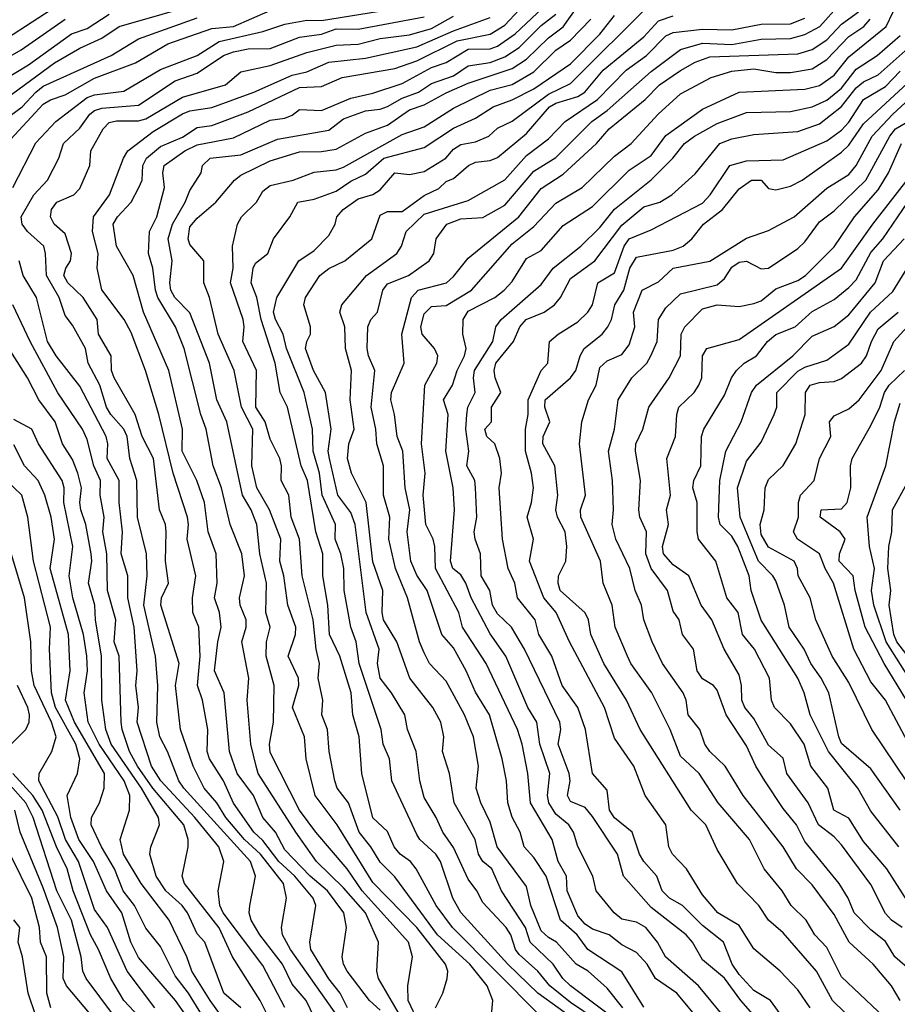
# Model space of a CAD drawing. Header units: metres. Extents: x -51132 to -49532, y -231222 to -229437.
# Tile 408 of 656: x -50300 to -50240, y -230545 to -230477. Entities that reach past the tile are written whole.
import ezdxf

# ---------------------------------------------------------------- set-up
doc = ezdxf.new("R2010")
doc.units = ezdxf.units.M
for name, color, linetype in [('CONTOUR_HALF', 8, 'Continuous'), ('CONTOUR_INDEX', 1, 'Continuous'), ('CONTOUR_INTER', 3, 'Continuous')]:
    doc.layers.add(name, color=color, linetype=linetype)

msp = doc.modelspace()

# ---------------------------------------------------------------- linework, layer by layer
at = {"layer": 'CONTOUR_HALF'}
for points, elevation in [([(-50301.08, -230482.655), (-50297.806, -230480.259), (-50296.08, -230479.251), (-50294.58, -230478.559), (-50293.387, -230477.759), (-50284.58, -230475.228)], 41.5), ([(-50273.945, -230545.759), (-50275.698, -230542.759), (-50275.812, -230542.259), (-50275.685, -230540.259), (-50276.571, -230538.259), (-50278.08, -230536.565), (-50279.922, -230534.759), (-50281.347, -230532.759), (-50283.907, -230528.759), (-50284.054, -230528.259), (-50284.406, -230526.759), (-50284.649, -230523.759), (-50284.548, -230522.259), (-50285.024, -230519.759), (-50284.727, -230518.759), (-50284.735, -230518.259), (-50285.129, -230517.259), (-50285.183, -230516.759), (-50284.835, -230515.259), (-50285.031, -230513.759), (-50285.811, -230511.759), (-50286.401, -230509.259), (-50286.978, -230507.759), (-50287.454, -230505.259), (-50287.822, -230504.259), (-50288.962, -230499.759), (-50289.559, -230498.259), (-50290.746, -230496.259), (-50290.921, -230495.759), (-50291.089, -230494.259), (-50291.403, -230493.259), (-50291.316, -230491.759), (-50290.834, -230490.759), (-50290.304, -230488.759), (-50290.416, -230487.759), (-50290.323, -230487.259), (-50288.923, -230486.259), (-50288.08, -230485.836), (-50285.58, -230485.373), (-50283.08, -230484.17), (-50282.08, -230484.025), (-50281.58, -230483.824), (-50281.08, -230483.434), (-50279.58, -230483.509), (-50277.58, -230482.657), (-50276.08, -230482.312), (-50274.08, -230481.649), (-50272.08, -230480.572), (-50271.08, -230480.238), (-50269.58, -230479.32), (-50268.08, -230479.301), (-50267.58, -230479.114), (-50266.372, -230478.259), (-50263.718, -230475.759)], 45.5), ([(-50259.01, -230544.759), (-50260.08, -230543.409), (-50261.382, -230542.259), (-50262.192, -230541.759), (-50263.535, -230540.259), (-50264.08, -230539.957), (-50264.58, -230539.488), (-50265.294, -230537.759), (-50265.58, -230536.458), (-50267.591, -230533.759), (-50268.08, -230532.071), (-50268.706, -230530.759), (-50269.028, -230529.759), (-50268.875, -230528.259), (-50269.214, -230526.259), (-50269.813, -230524.759), (-50271.08, -230522.454), (-50272.213, -230521.259), (-50272.58, -230520.515), (-50272.9, -230519.759), (-50273.704, -230516.759), (-50274.538, -230514.759), (-50274.991, -230512.759), (-50274.927, -230511.259), (-50275.354, -230509.759), (-50275.357, -230507.759), (-50275.813, -230506.259), (-50275.88, -230505.259), (-50276.187, -230503.759), (-50275.947, -230501.259), (-50276.385, -230500.259), (-50276.469, -230499.759), (-50276.432, -230498.259), (-50276.205, -230497.759), (-50275.753, -230497.259), (-50275.406, -230495.759), (-50275.08, -230495.336), (-50273.641, -230494.759), (-50272.236, -230493.759), (-50271.921, -230493.259), (-50271.75, -230492.259), (-50271.02, -230491.259), (-50270.08, -230490.887), (-50268.58, -230490.802), (-50267.08, -230489.954), (-50265.08, -230487.655), (-50263.58, -230486.713), (-50261.14, -230484.259), (-50260.08, -230483.507), (-50257.08, -230480.839), (-50255.08, -230479.333), (-50253.58, -230478.897), (-50251.58, -230478.989), (-50249.58, -230478.639), (-50247.58, -230478.585), (-50246.58, -230478.32), (-50245.569, -230477.759), (-50244.225, -230476.259)], 49.5), ([(-50301.07, -230485.759), (-50298.58, -230483.072), (-50298.08, -230482.768), (-50297.08, -230482.426), (-50295.08, -230481.291), (-50292.287, -230480.259), (-50290.08, -230478.964), (-50287.08, -230477.914), (-50285.58, -230477.763), (-50283.08, -230476.678)], 42.5), ([(-50271.797, -230544.759), (-50271.294, -230543.759), (-50270.995, -230542.759), (-50270.952, -230542.259), (-50271.116, -230541.759), (-50273.08, -230539.274), (-50276.08, -230536.204), (-50278.518, -230532.259), (-50280.008, -230530.259), (-50280.632, -230527.759), (-50280.74, -230526.259), (-50281.573, -230524.259), (-50281.128, -230522.759), (-50281.155, -230522.259), (-50281.861, -230520.759), (-50281.353, -230519.259), (-50281.344, -230518.759), (-50281.893, -230517.259), (-50282.158, -230515.259), (-50282.433, -230514.259), (-50282.352, -230512.759), (-50283.133, -230510.759), (-50284.002, -230509.259), (-50284.335, -230507.759), (-50284.273, -230505.259), (-50285.047, -230503.759), (-50285.541, -230501.259), (-50286.637, -230498.759), (-50287.23, -230496.259), (-50287.618, -230495.259), (-50287.607, -230493.759), (-50288.58, -230492.638), (-50288.691, -230492.259), (-50288.58, -230491.434), (-50288.08, -230490.854), (-50286.79, -230489.759), (-50285.53, -230488.259), (-50285.08, -230487.91), (-50283.08, -230486.949), (-50281.08, -230486.315), (-50279.58, -230486.306), (-50278.58, -230486.135), (-50276.58, -230485.059), (-50275.08, -230484.509), (-50273.58, -230483.45), (-50272.58, -230483.109), (-50271.08, -230482.302), (-50269.58, -230481.647), (-50266.58, -230480.645), (-50265.58, -230479.995), (-50264.08, -230478.545), (-50263.08, -230477.8), (-50262.08, -230476.387)], 46.5), ([(-50302.08, -230480.49), (-50300.08, -230479.356), (-50297.08, -230477.272)], 40.5), ([(-50280.08, -230545.379), (-50280.628, -230544.259), (-50281.58, -230543.13), (-50282.247, -230541.759), (-50283.789, -230539.759), (-50284.386, -230538.759), (-50284.514, -230538.259), (-50284.467, -230537.759), (-50284.093, -230535.759), (-50284.427, -230534.759), (-50288.991, -230529.759), (-50289.327, -230529.259), (-50290.093, -230527.259), (-50290.621, -230526.259), (-50290.815, -230525.259), (-50290.749, -230522.759), (-50290.92, -230520.759), (-50291.706, -230517.259), (-50291.494, -230515.259), (-50291.525, -230513.759), (-50292.139, -230511.259), (-50292.196, -230508.759), (-50292.668, -230507.259), (-50292.845, -230505.759), (-50293.08, -230505.243), (-50293.97, -230504.259), (-50294.265, -230503.759), (-50294.717, -230502.259), (-50295.508, -230500.759), (-50295.694, -230499.759), (-50296.58, -230498.144), (-50297.08, -230497.496), (-50297.487, -230496.259), (-50298.358, -230494.759), (-50298.415, -230493.259), (-50298.545, -230492.759), (-50299.647, -230491.759), (-50300.017, -230491.259), (-50300.094, -230490.759), (-50299.231, -230489.259), (-50298.283, -230488.259), (-50297.518, -230486.759), (-50297.196, -230485.759), (-50296.08, -230484.706), (-50295.402, -230483.759), (-50295.08, -230483.514), (-50294.58, -230483.354), (-50292.08, -230483.133), (-50289.58, -230481.475), (-50288.08, -230480.953), (-50286.284, -230479.759), (-50285.58, -230479.49), (-50284.58, -230479.299), (-50283.08, -230479.273), (-50281.08, -230478.506), (-50279.58, -230478.304), (-50278.58, -230477.929), (-50277.08, -230477.948), (-50272.58, -230477.114)], 43.5), ([(-50277.814, -230544.759), (-50278.302, -230543.759), (-50279.08, -230542.779), (-50280.319, -230540.759), (-50280.37, -230540.259), (-50279.982, -230537.759), (-50280.142, -230537.259), (-50281.405, -230535.759), (-50282.493, -230534.759), (-50283.58, -230533.333), (-50284.207, -230532.759), (-50285.58, -230530.777), (-50286.27, -230529.259), (-50287.231, -230527.759), (-50287.384, -230527.259), (-50287.347, -230525.759), (-50287.699, -230523.759), (-50288.045, -230522.759), (-50287.855, -230520.759), (-50287.947, -230518.759), (-50288.375, -230517.759), (-50288.384, -230516.759), (-50288.168, -230515.259), (-50288.76, -230512.759), (-50288.66, -230511.759), (-50288.733, -230511.259), (-50289.707, -230508.259), (-50290.694, -230504.259), (-50291.59, -230501.259), (-50292.58, -230498.652), (-50293.059, -230497.759), (-50294.58, -230495.736), (-50294.908, -230494.259), (-50294.839, -230493.259), (-50295.222, -230491.759), (-50295.148, -230490.759), (-50294.05, -230489.259), (-50293.1, -230486.759), (-50292.796, -230486.259), (-50291.08, -230484.941), (-50289.08, -230483.724), (-50288.58, -230483.52), (-50287.08, -230483.302), (-50284.196, -230482.259), (-50281.58, -230481.082), (-50280.58, -230480.875), (-50279.08, -230480.206), (-50276.58, -230479.937), (-50273.08, -230479.161), (-50270.58, -230478.059), (-50268.08, -230477.156)], 44.5), ([(-50264.7, -230545.259), (-50270.651, -230539.259), (-50271.759, -230537.759), (-50273.126, -230535.259), (-50273.518, -230534.759), (-50274.209, -230534.259), (-50274.62, -230533.759), (-50275.08, -230532.725), (-50276.08, -230531.788), (-50276.84, -230528.759), (-50277.021, -230526.259), (-50277.455, -230524.759), (-50277.561, -230523.259), (-50278.331, -230520.759), (-50279.038, -230519.259), (-50279.154, -230517.259), (-50279.489, -230515.259), (-50279.49, -230513.759), (-50279.968, -230512.259), (-50280.538, -230508.759), (-50280.977, -230507.759), (-50281.906, -230503.759), (-50282.414, -230502.759), (-50282.741, -230500.759), (-50283.71, -230497.759), (-50283.99, -230496.259), (-50284.387, -230495.259), (-50284.259, -230494.259), (-50284.08, -230493.923), (-50283.243, -230493.259), (-50282.864, -230492.259), (-50281.737, -230490.759), (-50281.203, -230489.759), (-50280.08, -230489.558), (-50278.58, -230489.004), (-50277.58, -230488.319), (-50276.58, -230487.855), (-50275.33, -230486.759), (-50272.58, -230486.032), (-50270.58, -230484.702), (-50269.08, -230484.025), (-50267.858, -230483.259), (-50266.58, -230482.786), (-50265.08, -230482.013), (-50262.58, -230480.316), (-50260.58, -230478.285), (-50259.58, -230477.018)], 47.5), ([(-50259.08, -230546.749), (-50262.58, -230544.379), (-50263.998, -230543.259), (-50264.818, -230542.259), (-50266.08, -230541.107), (-50266.351, -230540.759), (-50266.659, -230539.759), (-50266.985, -230539.259), (-50268.58, -230537.557), (-50268.978, -230536.759), (-50269.58, -230535.968), (-50270.58, -230533.812), (-50271.308, -230532.759), (-50271.747, -230531.759), (-50272.58, -230530.39), (-50272.87, -230529.259), (-50273.115, -230527.259), (-50273.709, -230525.759), (-50273.893, -230524.759), (-50274.81, -230523.259), (-50275.584, -230522.259), (-50275.769, -230521.259), (-50275.654, -230520.259), (-50276.527, -230517.759), (-50277.278, -230511.759), (-50277.58, -230510.941), (-50278.475, -230509.759), (-50279.048, -230507.259), (-50279.127, -230506.759), (-50278.918, -230505.259), (-50279.3, -230502.759), (-50280.132, -230501.259), (-50280.666, -230499.759), (-50280.591, -230499.259), (-50280.343, -230498.759), (-50280.329, -230498.259), (-50280.794, -230496.759), (-50280.681, -230496.259), (-50279.693, -230494.759), (-50279.08, -230494.292), (-50277.994, -230493.759), (-50276.151, -230492.259), (-50275.58, -230490.644), (-50275.08, -230490.398), (-50274.08, -230490.395), (-50272.58, -230489.299), (-50271.58, -230488.833), (-50271.08, -230488.338), (-50270.58, -230488.144), (-50269.55, -230487.259), (-50269.08, -230487.038), (-50268.08, -230486.909), (-50267.58, -230486.72), (-50265.58, -230485.066), (-50264.023, -230483.259), (-50263.58, -230483.004), (-50262.08, -230482.545), (-50261.607, -230482.259), (-50260.354, -230480.759), (-50257.58, -230478.47), (-50256.58, -230477.378), (-50255.58, -230477.044)], 48.5), ([(-50253.673, -230545.759), (-50255.329, -230543.759), (-50256.779, -230542.759), (-50257.364, -230541.759), (-50258.08, -230540.973), (-50259.08, -230540.44), (-50259.953, -230539.759), (-50261.08, -230539.371), (-50261.58, -230539.035), (-50262.08, -230538.474), (-50262.819, -230536.759), (-50262.865, -230535.759), (-50263.42, -230534.759), (-50263.835, -230533.259), (-50265.306, -230530.759), (-50265.508, -230528.759), (-50265.894, -230526.759), (-50266.214, -230525.759), (-50268.343, -230521.259), (-50269.961, -230518.759), (-50270.202, -230517.759), (-50271.812, -230514.759), (-50271.839, -230513.259), (-50271.959, -230512.759), (-50272.464, -230511.759), (-50272.635, -230509.759), (-50272.513, -230508.259), (-50272.766, -230506.259), (-50272.519, -230502.259), (-50271.714, -230500.759), (-50271.653, -230500.259), (-50271.87, -230499.759), (-50272.716, -230498.759), (-50272.805, -230498.259), (-50272.58, -230497.387), (-50272.08, -230496.876), (-50271.08, -230496.812), (-50269.348, -230495.759), (-50266.58, -230492.595), (-50265.08, -230491.416), (-50263.58, -230489.82), (-50261.787, -230488.759), (-50259.58, -230486.615), (-50258.449, -230485.759), (-50256.592, -230483.759), (-50255.08, -230482.372), (-50252.993, -230481.259), (-50251.58, -230480.807), (-50250.08, -230480.648), (-50248.58, -230480.905), (-50247.58, -230480.919), (-50246.08, -230480.651), (-50245.08, -230480.029), (-50243.58, -230478.447), (-50242.57, -230477.759), (-50242.12, -230477.259)], 50.5), ([(-50249.643, -230545.759), (-50250.954, -230544.259), (-50252.08, -230542.723), (-50253.58, -230541.473), (-50254.265, -230540.259), (-50254.694, -230539.759), (-50257.08, -230537.9), (-50258.965, -230535.759), (-50259.387, -230534.259), (-50261.08, -230531.701), (-50261.58, -230531.074), (-50262.58, -230530.672), (-50262.799, -230530.259), (-50262.605, -230529.259), (-50262.683, -230528.759), (-50263.419, -230526.759), (-50263.255, -230525.759), (-50263.325, -230525.259), (-50265.735, -230520.259), (-50266.606, -230518.759), (-50267.58, -230517.854), (-50267.907, -230517.259), (-50268.098, -230516.259), (-50268.677, -230515.259), (-50268.735, -230513.759), (-50269.104, -230512.759), (-50269.157, -230512.259), (-50268.984, -230511.259), (-50269.062, -230509.259), (-50269.116, -230508.759), (-50269.658, -230507.759), (-50269.529, -230506.759), (-50269.742, -230505.259), (-50269.669, -230504.259), (-50269.603, -230503.759), (-50269.104, -230502.759), (-50269.215, -230501.759), (-50269.143, -230501.259), (-50267.888, -230499.259), (-50267.677, -230498.259), (-50267.318, -230497.759), (-50264.58, -230495.389), (-50263.766, -230494.259), (-50261.884, -230492.759), (-50260.58, -230491.479), (-50259.58, -230490.241), (-50257.08, -230488.234), (-50255.603, -230486.759), (-50254.802, -230485.759), (-50254.114, -230485.259), (-50252.58, -230484.392), (-50250.58, -230483.649), (-50247.58, -230483.574), (-50246.08, -230483.252), (-50245.08, -230482.808), (-50244.08, -230481.972), (-50243.08, -230480.692), (-50241.656, -230479.759), (-50240.08, -230478.381)], 51.5), ([(-50246.237, -230544.759), (-50247.08, -230543.528), (-50248.286, -230542.259), (-50250.08, -230540.732), (-50251.08, -230539.127), (-50252.526, -230538.259), (-50253.58, -230537.029), (-50254.674, -230535.259), (-50255.623, -230534.259), (-50255.874, -230533.759), (-50256.085, -230532.259), (-50257.501, -230530.259), (-50258.26, -230528.259), (-50259.58, -230526.338), (-50260.276, -230524.259), (-50262.648, -230519.759), (-50263.566, -230517.759), (-50264.396, -230516.759), (-50265.393, -230514.259), (-50265.103, -230512.759), (-50265.548, -230511.259), (-50265.25, -230510.259), (-50265.122, -230509.259), (-50265.247, -230508.259), (-50265.664, -230506.759), (-50265.661, -230505.259), (-50265.472, -230504.259), (-50265.47, -230503.259), (-50264.58, -230501.259), (-50264.138, -230500.759), (-50264.011, -230499.259), (-50263.436, -230498.759), (-50262.08, -230497.936), (-50261.401, -230497.259), (-50261.089, -230496.759), (-50260.722, -230495.259), (-50259.58, -230494.575), (-50258.932, -230492.759), (-50258.58, -230492.272), (-50257.08, -230491.642), (-50253.58, -230489.828), (-50253.053, -230489.259), (-50251.706, -230487.259), (-50250.58, -230486.946), (-50248.08, -230486.868), (-50245.08, -230485.584), (-50244.08, -230484.846), (-50243.58, -230484.298), (-50242.576, -230482.759), (-50241.08, -230481.875), (-50240.08, -230480.818)], 52.5), ([(-50239.08, -230547.356), (-50244.08, -230542.644), (-50245.08, -230540.623), (-50245.915, -230539.759), (-50246.498, -230538.759), (-50247.535, -230537.759), (-50248.146, -230536.759), (-50249.365, -230535.259), (-50250.364, -230533.259), (-50252.506, -230530.759), (-50253.802, -230528.759), (-50255.08, -230527.567), (-50255.783, -230525.759), (-50257.032, -230523.259), (-50258.475, -230521.259), (-50258.7, -230520.759), (-50259.531, -230518.759), (-50259.754, -230517.259), (-50260.357, -230515.759), (-50260.538, -230514.259), (-50261.884, -230511.259), (-50261.907, -230510.759), (-50261.566, -230509.759), (-50261.983, -230506.259), (-50261.818, -230504.759), (-50261.361, -230503.259), (-50260.832, -230502.259), (-50260.58, -230501.048), (-50260.08, -230500.583), (-50259.08, -230500.162), (-50258.58, -230499.508), (-50258.198, -230498.259), (-50258.277, -230497.259), (-50257.687, -230495.759), (-50256.58, -230495.189), (-50255.58, -230494.275), (-50253.08, -230493.787), (-50250.58, -230492.207), (-50249.08, -230491.69), (-50247.317, -230490.759), (-50245.08, -230488.814), (-50243.58, -230487.866), (-50243.078, -230487.259), (-50241.998, -230485.259), (-50240.58, -230483.755), (-50238.58, -230481.915)], 53.5), ([(-50239.08, -230542.445), (-50240.453, -230541.259), (-50241.08, -230540.212), (-50242.08, -230539.43), (-50243.228, -230538.259), (-50243.636, -230537.259), (-50244.254, -230536.259), (-50246.58, -230533.4), (-50247.162, -230532.259), (-50248.08, -230531.144), (-50249.331, -230529.259), (-50249.944, -230528.259), (-50250.58, -230526.869), (-50251.965, -230524.759), (-50252.58, -230523.074), (-50252.821, -230522.759), (-50253.58, -230522.29), (-50253.947, -230521.759), (-50254.181, -230520.259), (-50254.939, -230519.259), (-50255.162, -230518.259), (-50255.58, -230517.686), (-50255.957, -230516.259), (-50257.077, -230514.759), (-50257.455, -230513.759), (-50257.406, -230512.259), (-50257.852, -230511.259), (-50257.914, -230510.759), (-50257.819, -230508.759), (-50258.159, -230506.759), (-50258.119, -230506.259), (-50257.644, -230505.259), (-50257.238, -230503.759), (-50255.861, -230501.759), (-50255.087, -230500.259), (-50255.037, -230498.759), (-50254.772, -230498.259), (-50253.58, -230497.047), (-50252.58, -230496.766), (-50251.08, -230496.891), (-50250.08, -230496.681), (-50249.58, -230496.503), (-50248.58, -230495.675), (-50247.08, -230495.105), (-50246.552, -230494.759), (-50244.58, -230492.811), (-50243.191, -230490.759), (-50241.58, -230488.921), (-50240.875, -230487.759), (-50239.996, -230485.759)], 54.5), ([(-50239.58, -230537.479), (-50240.999, -230535.259), (-50242.58, -230533.402), (-50243.58, -230531.807), (-50244.608, -230531.259), (-50245.023, -230529.759), (-50246.171, -230528.259), (-50246.635, -230526.759), (-50247.58, -230525.368), (-50248.664, -230524.259), (-50248.862, -230523.759), (-50249.011, -230522.259), (-50250.017, -230520.259), (-50250.849, -230519.259), (-50251.152, -230517.759), (-50251.921, -230516.759), (-50252.673, -230514.259), (-50253.845, -230512.759), (-50253.946, -230512.259), (-50253.935, -230510.259), (-50254.24, -230509.259), (-50254.164, -230508.759), (-50253.701, -230507.759), (-50253.647, -230505.759), (-50253.482, -230505.259), (-50252.08, -230502.944), (-50251.603, -230501.759), (-50251.264, -230501.259), (-50250.741, -230500.759), (-50249.898, -230500.259), (-50249.142, -230499.259), (-50248.58, -230498.783), (-50247.247, -230498.259), (-50246.08, -230497.212), (-50244.58, -230496.413), (-50243.58, -230495.579), (-50243.08, -230495.054), (-50242.08, -230493.2), (-50241.27, -230492.259), (-50239.568, -230489.759)], 55.5), ([(-50240.073, -230531.259), (-50242.08, -230528.447), (-50244.08, -230526.71), (-50244.278, -230526.259), (-50244.954, -230523.259), (-50245.466, -230522.259), (-50246.178, -230521.259), (-50246.646, -230520.259), (-50247.659, -230518.759), (-50247.983, -230517.259), (-50248.58, -230515.612), (-50248.772, -230515.259), (-50249.755, -230514.259), (-50251.007, -230511.259), (-50251.194, -230509.259), (-50250.58, -230507.44), (-50249.58, -230506.141), (-50248.684, -230504.259), (-50248.493, -230503.759), (-50248.508, -230502.759), (-50247.08, -230501.297), (-50246.58, -230501.013), (-50245.08, -230500.545), (-50243.58, -230499.456), (-50242.106, -230497.259), (-50240.58, -230495.857), (-50239.08, -230493.418)], 56.5), ([(-50283.021, -230545.759), (-50283.774, -230544.259), (-50285.661, -230541.259), (-50286.58, -230539.289), (-50288.931, -230536.259), (-50289.106, -230535.759), (-50288.684, -230533.759), (-50288.683, -230533.259), (-50288.975, -230532.259), (-50291.091, -230529.759), (-50292.155, -230528.259), (-50292.698, -230527.259), (-50293.197, -230525.759), (-50293.251, -230525.259), (-50293.403, -230520.759), (-50293.728, -230519.759), (-50293.634, -230518.259), (-50294.181, -230516.259), (-50294.226, -230513.759), (-50294.501, -230512.259), (-50294.412, -230511.259), (-50294.697, -230509.759), (-50294.665, -230508.759), (-50295.114, -230507.759), (-50295.58, -230505.969), (-50295.902, -230505.259), (-50297.58, -230502.777), (-50299.477, -230499.259), (-50300.651, -230496.759)], 42.5), ([(-50239.58, -230526.574), (-50241.08, -230523.759), (-50242.08, -230522.493), (-50243.256, -230520.259), (-50244.638, -230515.759), (-50245.204, -230514.759), (-50245.58, -230513.762), (-50247.1, -230512.759), (-50247.371, -230512.259), (-50247.021, -230511.259), (-50247.034, -230510.259), (-50246.879, -230509.759), (-50245.964, -230508.759), (-50245.579, -230507.259), (-50244.818, -230505.759), (-50244.918, -230504.759), (-50244.58, -230504.347), (-50243.58, -230503.862), (-50242.886, -230503.259), (-50241.372, -230501.259), (-50240.51, -230499.259), (-50239.152, -230497.759)], 57.5), ([(-50239.08, -230522.87), (-50241.05, -230519.759), (-50241.89, -230517.259), (-50242.036, -230516.259), (-50241.839, -230514.759), (-50242.174, -230513.259), (-50242.343, -230511.259), (-50241.071, -230507.759), (-50240.462, -230504.759), (-50240.08, -230503.482)], 58.5), ([(-50286.08, -230545.792), (-50287.193, -230544.259), (-50288.43, -230542.259), (-50288.766, -230541.259), (-50289.992, -230538.759), (-50291.894, -230536.259), (-50293.103, -230534.259), (-50293.32, -230533.259), (-50292.698, -230531.259), (-50292.668, -230530.259), (-50293.049, -230529.259), (-50294.761, -230526.759), (-50295.513, -230525.259), (-50295.777, -230523.259), (-50295.561, -230521.759), (-50295.6, -230520.759), (-50295.84, -230519.259), (-50296.551, -230516.759), (-50296.811, -230515.259), (-50296.555, -230513.259), (-50297.164, -230510.259), (-50297.153, -230509.259), (-50297.285, -230508.759), (-50298.91, -230506.259), (-50299.353, -230505.259), (-50300.58, -230504.587)], 41.5), ([(-50288.134, -230546.259), (-50289.539, -230544.259), (-50292.08, -230541.31), (-50292.594, -230540.259), (-50293.206, -230538.259), (-50294.259, -230536.759), (-50295.146, -230534.759), (-50296.15, -230533.259), (-50296.684, -230531.759), (-50296.938, -230530.259), (-50296.24, -230528.759), (-50296.073, -230527.759), (-50296.363, -230526.759), (-50297.736, -230524.259), (-50298.023, -230523.259), (-50298.149, -230520.259), (-50298.076, -230518.759), (-50299.249, -230514.259), (-50299.626, -230511.259), (-50300.043, -230509.759), (-50301.08, -230508.761)], 40.5), ([(-50300.774, -230526.759), (-50299.768, -230525.759), (-50299.53, -230525.259), (-50299.519, -230524.759), (-50299.625, -230524.259), (-50300.331, -230522.759)], 39.5), ([(-50291.674, -230545.759), (-50293.08, -230544.249), (-50293.966, -230542.759), (-50294.796, -230540.759), (-50295.352, -230539.759), (-50296.529, -230536.759), (-50296.94, -230535.259), (-50297.681, -230533.759), (-50298.643, -230531.259), (-50299.284, -230530.259), (-50300.665, -230528.759)], 39.5), ([(-50294.58, -230546.108), (-50296.988, -230543.259), (-50297.212, -230542.759), (-50297.176, -230541.259), (-50297.615, -230539.259), (-50298.58, -230536.564), (-50300.164, -230532.759), (-50300.523, -230531.259)], 38.5), ([(-50299.08, -230545.292), (-50299.607, -230543.759), (-50299.998, -230541.259), (-50300.284, -230540.259), (-50300.178, -230539.259), (-50300.58, -230538.733)], 37.5)]:
    msp.add_lwpolyline(points, dxfattribs=dict(at, elevation=elevation))
at = {"layer": 'CONTOUR_INDEX'}
for points, elevation in [([(-50301.08, -230478.586), (-50297.58, -230476.307)], 40), ([(-50275.58, -230544.906), (-50276.306, -230544.259), (-50277.827, -230542.259), (-50278.088, -230541.759), (-50278.168, -230541.259), (-50277.886, -230539.259), (-50278.069, -230538.259), (-50279.163, -230536.759), (-50280.355, -230535.759), (-50282.08, -230533.967), (-50282.724, -230532.759), (-50283.578, -230531.759), (-50284.216, -230530.259), (-50285.338, -230528.759), (-50285.869, -230527.259), (-50286.223, -230523.259), (-50286.889, -230521.759), (-50286.664, -230519.759), (-50286.425, -230518.759), (-50286.556, -230517.759), (-50286.888, -230516.759), (-50286.703, -230515.759), (-50286.77, -230513.759), (-50287.313, -230512.259), (-50287.575, -230510.259), (-50288.084, -230508.759), (-50289.105, -230506.759), (-50289.072, -230505.259), (-50290.003, -230501.259), (-50291.728, -230497.259), (-50292.441, -230494.759), (-50293.574, -230492.759), (-50293.811, -230491.259), (-50293.511, -230490.759), (-50292.584, -230489.759), (-50292.05, -230488.759), (-50291.836, -230488.259), (-50291.771, -230487.259), (-50291.52, -230486.759), (-50290.58, -230485.952), (-50289.08, -230485.331), (-50288.08, -230484.656), (-50287.08, -230484.516), (-50284.58, -230483.588), (-50281.08, -230481.941), (-50279.58, -230481.871), (-50278.17, -230481.259), (-50274.58, -230480.643), (-50273.08, -230480.12), (-50270.317, -230478.759), (-50268.08, -230478.299), (-50267.08, -230477.675), (-50266.08, -230476.632)], 45), ([(-50257.58, -230544.7), (-50259.08, -230542.285), (-50261.407, -230540.759), (-50262.123, -230539.759), (-50263.266, -230538.759), (-50264.239, -230535.759), (-50265.08, -230534.482), (-50265.752, -230533.759), (-50266.033, -230532.759), (-50266.58, -230531.741), (-50266.855, -230530.759), (-50266.964, -230529.259), (-50267.248, -230527.759), (-50268.114, -230524.759), (-50269.08, -230523.209), (-50269.706, -230521.759), (-50270.58, -230520.18), (-50271.365, -230519.259), (-50272.371, -230516.259), (-50273.08, -230515.216), (-50273.492, -230514.259), (-50273.737, -230512.259), (-50273.552, -230510.759), (-50273.875, -230509.259), (-50274.023, -230506.759), (-50274.414, -230505.759), (-50274.593, -230504.259), (-50274.85, -230503.259), (-50274.802, -230502.759), (-50273.938, -230500.759), (-50274.09, -230498.759), (-50273.434, -230496.259), (-50272.994, -230495.759), (-50271.054, -230495.259), (-50270.58, -230494.841), (-50269.58, -230493.575), (-50266.124, -230490.759), (-50264.58, -230488.818), (-50263.08, -230487.847), (-50260.811, -230485.759), (-50259.939, -230484.759), (-50257.479, -230482.759), (-50256.508, -230481.759), (-50255.08, -230480.765), (-50254.08, -230480.197), (-50253.08, -230479.833), (-50247.08, -230479.643), (-50246.08, -230479.337), (-50245.08, -230478.681), (-50244.08, -230477.614), (-50242.929, -230476.759)], 50), ([(-50239.957, -230539.259), (-50240.681, -230538.759), (-50241.08, -230538.301), (-50242.08, -230536.342), (-50244.08, -230533.621), (-50244.58, -230533.073), (-50245.669, -230532.259), (-50246.363, -230530.759), (-50247.828, -230528.759), (-50248.08, -230527.716), (-50249.08, -230526.819), (-50250.08, -230525.003), (-50250.681, -230524.259), (-50250.9, -230523.759), (-50250.906, -230522.759), (-50251.08, -230522.011), (-50252.094, -230520.259), (-50252.936, -230518.259), (-50253.668, -230517.259), (-50254.52, -230515.259), (-50255.58, -230514.515), (-50256.232, -230513.759), (-50256.3, -230513.259), (-50255.899, -230511.759), (-50256.037, -230510.759), (-50255.768, -230509.759), (-50256.002, -230507.259), (-50255.429, -230505.759), (-50255.337, -230504.259), (-50255.182, -230503.759), (-50254.14, -230502.759), (-50253.821, -230502.259), (-50253.621, -230501.759), (-50253.581, -230500.259), (-50253.281, -230499.759), (-50251.08, -230499.139), (-50244.08, -230494.259), (-50241.959, -230491.259), (-50239.218, -230487.759)], 55), ([(-50290.962, -230544.759), (-50292.852, -230542.259), (-50294.2, -230539.259), (-50295.08, -230538.049), (-50296.173, -230534.759), (-50297.049, -230533.259), (-50297.58, -230531.713), (-50298.882, -230529.259), (-50298.862, -230528.759), (-50297.987, -230527.259), (-50297.694, -230526.259), (-50298.015, -230525.259), (-50299.207, -230522.759), (-50299.382, -230521.759), (-50299.43, -230519.759), (-50299.853, -230516.759), (-50301.673, -230510.759)], 40)]:
    msp.add_lwpolyline(points, dxfattribs=dict(at, elevation=elevation))
at = {"layer": 'CONTOUR_INTER'}
for points, elevation in [([(-50262.035, -230545.759), (-50264.821, -230543.759), (-50266.859, -230541.759), (-50270.08, -230538.233), (-50270.627, -230537.259), (-50271.457, -230534.759), (-50271.781, -230534.259), (-50272.868, -230533.259), (-50273.08, -230532.926), (-50274.79, -230529.259), (-50274.947, -230527.759), (-50275.377, -230526.759), (-50275.516, -230525.759), (-50277.02, -230521.259), (-50277.214, -230519.759), (-50277.59, -230518.759), (-50278.036, -230516.259), (-50278.049, -230514.759), (-50278.262, -230513.759), (-50278.641, -230512.759), (-50278.638, -230511.759), (-50279.541, -230509.759), (-50279.719, -230508.259), (-50280.153, -230506.759), (-50280.193, -230505.259), (-50280.762, -230502.759), (-50281.975, -230499.759), (-50282.194, -230498.759), (-50282.733, -230497.759), (-50282.87, -230497.259), (-50282.63, -230496.259), (-50281.14, -230493.759), (-50280.08, -230493.064), (-50279.08, -230492.032), (-50278.657, -230491.259), (-50278.544, -230490.759), (-50278.096, -230490.259), (-50277.08, -230489.538), (-50276.08, -230489.237), (-50275.58, -230488.925), (-50274.58, -230487.761), (-50273.58, -230487.875), (-50272.58, -230487.677), (-50271.087, -230486.759), (-50270.58, -230486.153), (-50270.08, -230485.819), (-50269.08, -230485.639), (-50268.151, -230485.259), (-50267.58, -230484.716), (-50266.58, -230484.228), (-50264.08, -230482.378), (-50262.58, -230481.663), (-50257.08, -230476.186)], 48), ([(-50301.08, -230481.294), (-50299.58, -230480.393), (-50296.639, -230478.259), (-50295.58, -230477.905), (-50294.08, -230476.931)], 41), ([(-50300.66, -230488.759), (-50299.08, -230485.717), (-50297.715, -230484.259), (-50295.58, -230482.614), (-50295.08, -230482.424), (-50293.08, -230482.182), (-50290.58, -230480.71), (-50288.066, -230479.759), (-50286.58, -230478.785), (-50283.58, -230478.113), (-50282.08, -230477.6), (-50280.58, -230477.338), (-50279.58, -230477.37), (-50273.08, -230476.317)], 43), ([(-50272.969, -230545.759), (-50273.66, -230544.259), (-50273.688, -230543.259), (-50273.379, -230541.259), (-50273.64, -230540.259), (-50276.803, -230536.759), (-50277.829, -230535.259), (-50279.962, -230532.759), (-50281.08, -230531.253), (-50283.08, -230527.324), (-50283.14, -230526.759), (-50282.869, -230525.259), (-50282.813, -230522.759), (-50283.353, -230520.759), (-50283.345, -230519.759), (-50283.083, -230518.759), (-50283.391, -230517.759), (-50283.347, -230515.759), (-50283.794, -230513.759), (-50283.989, -230511.759), (-50284.374, -230510.759), (-50284.983, -230509.759), (-50286.047, -230504.759), (-50286.729, -230503.259), (-50287.238, -230500.759), (-50288.58, -230497.318), (-50289.591, -230496.259), (-50289.876, -230495.759), (-50289.948, -230495.259), (-50289.771, -230493.759), (-50290.042, -230492.259), (-50289.745, -230491.259), (-50288.892, -230489.759), (-50288.58, -230488.968), (-50287.801, -230487.759), (-50287.703, -230487.259), (-50287.189, -230486.759), (-50285.08, -230486.532), (-50282.58, -230485.459), (-50279.08, -230484.846), (-50278.08, -230484.08), (-50276.58, -230483.531), (-50275.58, -230483.419), (-50275.08, -230483.233), (-50274.08, -230482.652), (-50272.969, -230482.259), (-50272.08, -230481.666), (-50270.58, -230481.129), (-50269.58, -230480.46), (-50268.08, -230480.223), (-50267.08, -230479.851), (-50266.08, -230479.199), (-50264.58, -230477.702), (-50263.58, -230476.919)], 46), ([(-50251.374, -230546.259), (-50253.847, -230543.259), (-50256.111, -230541.259), (-50256.649, -230540.259), (-50257.448, -230539.259), (-50258.08, -230538.909), (-50259.08, -230538.695), (-50259.598, -230538.259), (-50260.84, -230536.759), (-50261.054, -230535.759), (-50262.08, -230533.73), (-50262.377, -230532.759), (-50262.696, -230532.259), (-50263.58, -230531.542), (-50264.068, -230530.759), (-50264.163, -230530.259), (-50263.996, -230528.759), (-50264.685, -230526.759), (-50264.894, -230525.259), (-50265.49, -230524.259), (-50267.005, -230520.759), (-50268.08, -230519.215), (-50269.37, -230516.759), (-50269.742, -230515.759), (-50270.08, -230515.196), (-50270.61, -230514.759), (-50270.772, -230514.259), (-50270.499, -230510.759), (-50270.597, -230509.259), (-50271.105, -230506.759), (-50270.928, -230504.259), (-50271.247, -230503.259), (-50270.631, -230502.259), (-50270.321, -230501.259), (-50269.833, -230500.259), (-50269.715, -230499.759), (-50269.93, -230498.759), (-50269.924, -230497.759), (-50269.58, -230497.203), (-50267.763, -230496.259), (-50267.106, -230495.759), (-50266.58, -230495.18), (-50265.58, -230493.598), (-50264.58, -230493.07), (-50263.08, -230491.348), (-50261.08, -230490.055), (-50258.58, -230487.579), (-50257.08, -230486.575), (-50256.08, -230485.213), (-50253.58, -230483.403), (-50251.08, -230482.255), (-50246.58, -230482.051), (-50245.58, -230481.796), (-50244.58, -230481.092), (-50243.58, -230479.841), (-50241.043, -230477.759), (-50240.552, -230476.759)], 51), ([(-50301.58, -230484.386), (-50300.007, -230483.259), (-50299.08, -230482.246), (-50298.58, -230481.843), (-50293.947, -230479.759), (-50292.08, -230478.604), (-50288.08, -230477.174)], 42), ([(-50278.528, -230545.259), (-50281.711, -230540.759), (-50282.247, -230539.759), (-50282.321, -230539.259), (-50281.976, -230537.259), (-50282.179, -230536.259), (-50283.745, -230534.259), (-50284.834, -230533.259), (-50286.113, -230531.759), (-50286.725, -230530.759), (-50287.595, -230529.759), (-50288.347, -230528.259), (-50289.215, -230525.759), (-50289.54, -230522.759), (-50289.299, -230521.259), (-50290.541, -230517.259), (-50290.5, -230516.759), (-50290.017, -230515.759), (-50290.24, -230514.259), (-50290.189, -230512.259), (-50290.234, -230511.759), (-50290.639, -230510.759), (-50291.059, -230507.259), (-50291.818, -230505.759), (-50292.311, -230504.259), (-50293.73, -230501.759), (-50293.91, -230501.259), (-50293.952, -230500.259), (-50294.807, -230498.759), (-50294.903, -230497.759), (-50295.85, -230496.259), (-50296.901, -230495.259), (-50297.17, -230494.759), (-50297.046, -230494.259), (-50296.71, -230493.759), (-50296.66, -230493.259), (-50297.08, -230491.914), (-50297.825, -230491.259), (-50298.076, -230490.759), (-50298.011, -230490.259), (-50297.646, -230489.759), (-50296.494, -230489.259), (-50296.08, -230488.834), (-50295.405, -230487.259), (-50295.327, -230486.259), (-50294.488, -230484.759), (-50294.08, -230484.323), (-50293.58, -230484.198), (-50292.08, -230484.212), (-50291.58, -230484.062), (-50289.08, -230482.585), (-50286.136, -230481.759), (-50285.08, -230480.866), (-50283.08, -230480.431), (-50280.58, -230479.535), (-50278.58, -230479.048), (-50277.08, -230478.976), (-50275.58, -230478.593), (-50273.58, -230478.339), (-50272.08, -230477.909), (-50270.58, -230477.058)], 44), ([(-50268.072, -230546.259), (-50267.878, -230544.259), (-50268.266, -230543.259), (-50269.453, -230541.759), (-50271.676, -230539.759), (-50274.58, -230535.812), (-50275.58, -230534.806), (-50276.211, -230533.759), (-50277.024, -230532.759), (-50277.749, -230530.759), (-50278.52, -230529.759), (-50278.677, -230529.259), (-50279.054, -230527.259), (-50279.169, -230525.759), (-50279.569, -230524.759), (-50279.501, -230523.759), (-50279.819, -230522.259), (-50279.712, -230521.259), (-50279.94, -230520.259), (-50280.15, -230518.259), (-50280.901, -230515.259), (-50281.081, -230512.759), (-50281.648, -230511.259), (-50281.812, -230509.759), (-50282.336, -230508.759), (-50282.31, -230507.759), (-50282.419, -230507.259), (-50283.08, -230505.936), (-50283.428, -230504.759), (-50284.068, -230503.759), (-50284.029, -230501.259), (-50284.96, -230499.259), (-50284.86, -230498.259), (-50284.938, -230497.759), (-50285.804, -230495.259), (-50285.607, -230494.259), (-50285.659, -230492.759), (-50285.31, -230491.259), (-50285.04, -230490.759), (-50284.03, -230489.759), (-50283.58, -230489.012), (-50283.08, -230488.618), (-50281.527, -230488.259), (-50280.08, -230487.714), (-50278.58, -230487.543), (-50278.08, -230487.364), (-50274.08, -230485.152), (-50272.58, -230484.613), (-50270.58, -230483.353), (-50268.08, -230482.12), (-50266.58, -230481.725), (-50265.08, -230480.861), (-50263.58, -230479.388), (-50262.58, -230478.692), (-50261.196, -230477.259)], 47), ([(-50255.933, -230548.259), (-50262.581, -230543.259), (-50263.121, -230542.759), (-50263.77, -230541.759), (-50265.342, -230540.259), (-50265.652, -230539.259), (-50267.289, -230536.759), (-50267.957, -230535.259), (-50268.577, -230534.759), (-50268.867, -230534.259), (-50269.085, -230533.259), (-50270.537, -230530.759), (-50270.855, -230528.759), (-50271.32, -230527.259), (-50271.238, -230526.259), (-50271.445, -230525.259), (-50271.994, -230524.259), (-50273.545, -230522.259), (-50274.439, -230519.759), (-50275.347, -230518.259), (-50275.439, -230517.759), (-50275.395, -230516.259), (-50276.08, -230514.303), (-50276.542, -230510.259), (-50277.546, -230508.259), (-50277.803, -230507.259), (-50277.707, -230506.259), (-50277.35, -230505.259), (-50277.618, -230503.259), (-50277.529, -230501.259), (-50277.952, -230499.759), (-50277.982, -230498.259), (-50278.322, -230497.259), (-50278.2, -230496.759), (-50276.507, -230494.759), (-50274.441, -230493.259), (-50274.112, -230492.759), (-50273.797, -230491.759), (-50272.58, -230490.582), (-50269.58, -230489.635), (-50267.08, -230488.241), (-50265.58, -230486.566), (-50264.08, -230485.444), (-50262.948, -230484.259), (-50260.753, -230482.759), (-50258.797, -230480.759), (-50257.401, -230479.759), (-50256.08, -230478.402), (-50255.58, -230478.19), (-50253.58, -230477.949), (-50251.58, -230478.007), (-50249.58, -230477.614), (-50247.58, -230477.58), (-50246.58, -230477.207)], 49), ([(-50247.08, -230546.829), (-50248.943, -230544.259), (-50250.08, -230543.565), (-50251.08, -230542.47), (-50251.556, -230541.759), (-50252.147, -230540.259), (-50253.58, -230539.128), (-50254.934, -230537.759), (-50255.835, -230537.259), (-50256.319, -230536.759), (-50256.686, -230535.759), (-50257.587, -230534.759), (-50257.871, -230534.259), (-50258.371, -230532.759), (-50259.58, -230531.779), (-50259.916, -230531.259), (-50260.08, -230529.9), (-50261.084, -230528.759), (-50261.558, -230525.759), (-50262.077, -230524.259), (-50263.155, -230522.759), (-50263.862, -230520.759), (-50264.755, -230519.259), (-50265.01, -230518.259), (-50266.206, -230516.759), (-50266.378, -230515.759), (-50266.847, -230514.759), (-50267.221, -230512.759), (-50267.46, -230509.259), (-50267.3, -230508.259), (-50267.416, -230507.259), (-50267.749, -230506.259), (-50268.294, -230505.759), (-50268.443, -230505.259), (-50267.974, -230504.759), (-50267.979, -230503.759), (-50267.334, -230502.759), (-50267.736, -230501.759), (-50267.793, -230501.259), (-50267.677, -230500.759), (-50266.488, -230499.259), (-50266.047, -230498.259), (-50265.622, -230497.759), (-50264.381, -230497.259), (-50263.673, -230496.759), (-50263.264, -230496.259), (-50262.58, -230494.978), (-50260.924, -230493.759), (-50259.08, -230491.324), (-50257.58, -230490.078), (-50256.495, -230489.759), (-50255.659, -230489.259), (-50254.08, -230487.837), (-50252.389, -230485.759), (-50251.58, -230485.434), (-50250.08, -230485.147), (-50247.08, -230484.927), (-50245.58, -230484.421), (-50244.08, -230483.235), (-50243.08, -230481.961), (-50242.58, -230481.554), (-50241.58, -230481.068), (-50239.53, -230479.259)], 52), ([(-50243.08, -230545.822), (-50244.707, -230544.259), (-50245.792, -230542.259), (-50248.08, -230539.635), (-50249.065, -230538.759), (-50249.722, -230537.759), (-50251.185, -230536.259), (-50252.58, -230533.948), (-50253.346, -230532.259), (-50254.354, -230531.259), (-50257.839, -230525.759), (-50258.757, -230523.759), (-50260.303, -230521.259), (-50261.21, -230519.259), (-50261.363, -230518.259), (-50261.58, -230517.78), (-50263.3, -230516.259), (-50263.438, -230515.759), (-50263.397, -230515.259), (-50262.915, -230514.259), (-50262.843, -230513.259), (-50262.957, -230512.259), (-50263.465, -230511.259), (-50263.584, -230510.759), (-50263.444, -230509.759), (-50263.655, -230507.759), (-50264.475, -230506.259), (-50264.454, -230505.759), (-50264.004, -230504.759), (-50264.335, -230503.759), (-50264.317, -230503.259), (-50262.58, -230501.759), (-50262.22, -230501.259), (-50261.936, -230500.259), (-50261.644, -230499.759), (-50260.414, -230498.759), (-50260.037, -230498.259), (-50259.784, -230497.759), (-50259.554, -230496.759), (-50258.943, -230495.759), (-50258.546, -230494.259), (-50258.08, -230493.503), (-50255.58, -230493.028), (-50254.897, -230492.759), (-50254.308, -230492.259), (-50253.506, -230491.259), (-50252.214, -230490.259), (-50251.08, -230488.851), (-50250.228, -230488.259), (-50249.58, -230488.256), (-50249.08, -230488.828), (-50248.58, -230488.915), (-50247.58, -230488.674), (-50246.78, -230488.259), (-50244.08, -230486.351), (-50243.58, -230485.878), (-50242.58, -230484.413), (-50239.58, -230481.635)], 53), ([(-50240.08, -230544.261), (-50240.683, -230543.259), (-50241.937, -230541.759), (-50243.558, -230540.259), (-50244.58, -230538.37), (-50246.08, -230536.35), (-50247.158, -230535.259), (-50248.059, -230533.759), (-50250.807, -230530.259), (-50252.033, -230528.259), (-50253.076, -230527.259), (-50253.41, -230526.759), (-50253.765, -230525.759), (-50254.552, -230524.759), (-50254.687, -230523.759), (-50254.9, -230523.259), (-50256.305, -230521.259), (-50257.007, -230519.759), (-50257.574, -230518.259), (-50257.742, -230517.259), (-50258.167, -230516.259), (-50258.537, -230514.759), (-50259.493, -230512.759), (-50259.753, -230511.759), (-50259.645, -230510.759), (-50259.73, -230508.759), (-50259.998, -230506.759), (-50259.582, -230505.259), (-50259.341, -230503.259), (-50258.399, -230501.759), (-50257.375, -230500.759), (-50257.113, -230500.259), (-50256.672, -230499.259), (-50256.569, -230497.759), (-50256.08, -230496.982), (-50255.08, -230496.014), (-50252.58, -230495.398), (-50252.08, -230494.979), (-50251.58, -230494.199), (-50251.08, -230493.854), (-50250.58, -230493.795), (-50249.58, -230494.321), (-50249.08, -230494.261), (-50247.08, -230492.933), (-50246.58, -230492.478), (-50245.58, -230491.104), (-50244.58, -230490.36), (-50242.424, -230488.259), (-50240.8, -230485.259), (-50240.413, -230484.759), (-50239.08, -230483.977)], 54), ([(-50240.184, -230533.759), (-50242.08, -230531.318), (-50242.965, -230529.759), (-50244.967, -230527.259), (-50246.216, -230524.759), (-50246.632, -230523.259), (-50247.076, -230522.259), (-50249.58, -230518.283), (-50250.256, -230516.259), (-50250.385, -230515.259), (-50251.162, -230513.259), (-50251.58, -230512.554), (-50252.366, -230511.759), (-50252.483, -230511.259), (-50252.39, -230508.759), (-50251.982, -230506.759), (-50250.934, -230504.759), (-50250.222, -230502.759), (-50249.896, -230502.259), (-50247.4, -230500.259), (-50246.08, -230498.908), (-50244.58, -230498.245), (-50243.58, -230497.454), (-50241.792, -230495.259), (-50241.214, -230493.759), (-50239.811, -230492.259)], 56), ([(-50282.08, -230544.724), (-50283.58, -230541.851), (-50286.307, -230538.259), (-50286.517, -230537.759), (-50286.629, -230536.759), (-50286.25, -230534.759), (-50286.595, -230533.759), (-50288.228, -230531.759), (-50290.545, -230529.259), (-50291.179, -230528.259), (-50292.166, -230525.259), (-50292.084, -230524.259), (-50292.261, -230522.759), (-50292.156, -230521.759), (-50292.368, -230518.759), (-50292.805, -230516.759), (-50292.808, -230515.259), (-50293.264, -230513.759), (-50293.171, -230512.259), (-50293.406, -230510.259), (-50293.395, -230508.759), (-50294.213, -230507.259), (-50294.176, -230506.259), (-50294.291, -230505.759), (-50296.08, -230502.326), (-50297.696, -230500.259), (-50298.289, -230499.259), (-50299.047, -230496.259), (-50299.938, -230494.759), (-50300.228, -230493.759)], 43), ([(-50239.58, -230529.361), (-50242.027, -230525.759), (-50243.58, -230522.552), (-50244.716, -230520.759), (-50245.829, -230518.259), (-50246.226, -230516.759), (-50247.051, -230515.259), (-50247.1, -230514.759), (-50247.318, -230514.259), (-50249.08, -230513.307), (-50249.58, -230512.445), (-50249.633, -230511.759), (-50249.361, -230510.759), (-50249.31, -230509.259), (-50249.08, -230508.696), (-50248.08, -230507.735), (-50247.195, -230506.259), (-50246.571, -230504.259), (-50246.544, -230502.759), (-50246.237, -230502.259), (-50245.58, -230502.076), (-50244.58, -230502.01), (-50244.08, -230501.789), (-50242.732, -230500.759), (-50242.371, -230500.259), (-50242.046, -230499.259), (-50241.58, -230498.397), (-50240.226, -230497.259)], 57), ([(-50285.098, -230544.759), (-50286.262, -230543.759), (-50287.548, -230540.259), (-50288.08, -230539.704), (-50288.736, -230538.259), (-50289.099, -230537.759), (-50290.211, -230536.759), (-50290.876, -230535.759), (-50291.307, -230534.259), (-50291.244, -230533.759), (-50290.65, -230532.259), (-50290.714, -230531.759), (-50291.874, -230529.759), (-50293.942, -230526.759), (-50294.313, -230525.759), (-50294.574, -230523.759), (-50294.598, -230520.759), (-50295.011, -230518.259), (-50295.058, -230517.259), (-50295.485, -230515.759), (-50295.255, -230514.259), (-50295.305, -230513.759), (-50295.675, -230511.759), (-50296.007, -230510.759), (-50296.084, -230510.259), (-50295.976, -230509.259), (-50296.209, -230508.259), (-50296.58, -230507.328), (-50297.264, -230506.259), (-50297.771, -230504.759), (-50298.877, -230503.259), (-50299.661, -230501.759), (-50301.222, -230499.259)], 42), ([(-50238.118, -230526.259), (-50241.178, -230521.259), (-50242.481, -230518.759), (-50243.149, -230516.259), (-50243.282, -230515.259), (-50244.24, -230514.259), (-50244.226, -230513.759), (-50243.828, -230512.759), (-50244.174, -230512.259), (-50245.548, -230511.259), (-50245.469, -230510.759), (-50244.08, -230510.682), (-50243.693, -230510.259), (-50243.444, -230509.259), (-50243.479, -230507.759), (-50243.35, -230507.259), (-50242.08, -230505.001), (-50241.478, -230503.759), (-50241.161, -230502.759), (-50240.843, -230502.259), (-50239.788, -230501.259)], 58), ([(-50287.58, -230545.518), (-50288.667, -230543.759), (-50289.58, -230542.561), (-50290.58, -230540.572), (-50291.58, -230539.303), (-50292.338, -230537.759), (-50293.115, -230536.759), (-50293.713, -230535.259), (-50294.607, -230533.759), (-50295.3, -230532.259), (-50295.274, -230531.759), (-50294.739, -230530.759), (-50294.419, -230529.759), (-50294.408, -230528.759), (-50296.434, -230525.259), (-50297.064, -230523.759), (-50296.74, -230521.759), (-50296.843, -230519.259), (-50298.115, -230514.759), (-50297.805, -230512.759), (-50298.032, -230511.259), (-50298.474, -230509.759), (-50298.92, -230508.759), (-50299.858, -230507.759), (-50300.58, -230506.334)], 41), ([(-50238.797, -230521.759), (-50240.314, -230519.759), (-50240.505, -230519.259), (-50240.83, -230517.259), (-50240.731, -230516.259), (-50240.915, -230514.759), (-50240.854, -230513.259), (-50240.659, -230512.259), (-50240.606, -230510.759), (-50239.58, -230508.897)], 59), ([(-50293.775, -230545.259), (-50295.641, -230542.759), (-50295.867, -230542.259), (-50295.989, -230541.259), (-50296.64, -230538.759), (-50297.661, -230536.759), (-50299.255, -230531.759), (-50299.766, -230530.759), (-50301.554, -230528.759)], 39), ([(-50298.07, -230544.759), (-50298.326, -230543.759), (-50298.35, -230541.259), (-50298.755, -230540.259), (-50298.833, -230539.259), (-50299.356, -230537.259), (-50300.837, -230534.259)], 38)]:
    msp.add_lwpolyline(points, dxfattribs=dict(at, elevation=elevation))

doc.saveas('drawing.dxf')
